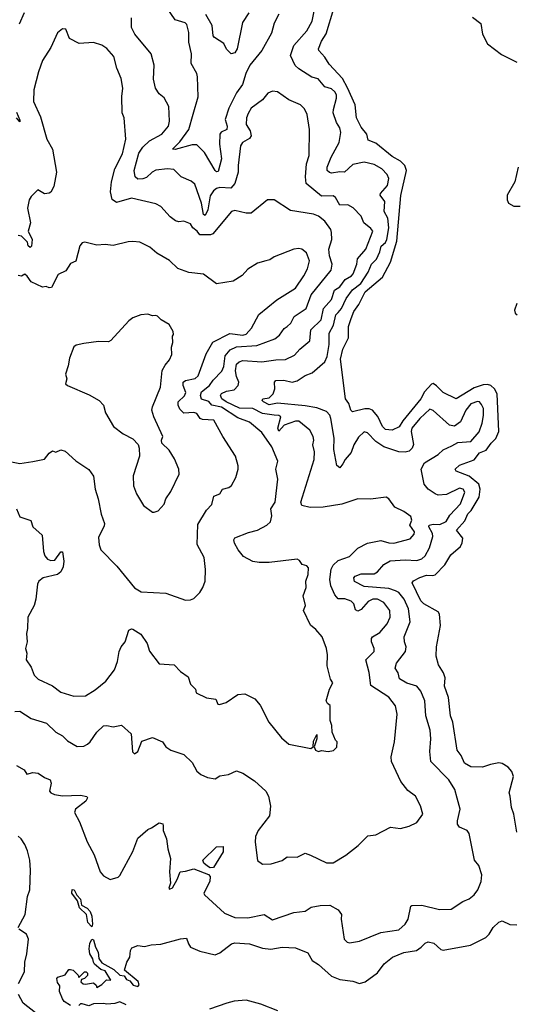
# Model space of a CAD drawing. Extents: x 1268547 to 1425625, y 515768 to 616754.
# Tile 485 of 507: x 1387844 to 1390872, y 598968 to 604963. Entities that reach past the tile are written whole.
import ezdxf

# ---------------------------------------------------------------- set-up
doc = ezdxf.new("R2010")
doc.units = 0

msp = doc.modelspace()

# ---------------------------------------------------------------- linework, layer by layer
at = {"layer": '0CON10XD'}
for points in [[(1387825, 600420.8), (1387872, 600395), (1387888.3, 600368.3), (1387925, 600378.8), (1387956.7, 600375), (1387995, 600349.2), (1388031.2, 600335), (1388037.1, 600315), (1388026, 600265), (1388033.8, 600255), (1388056.7, 600245), (1388106, 600236), (1388215, 600240), (1388253, 600233), (1388257.5, 600225), (1388248.1, 600205), (1388183.8, 600156.2), (1388178.8, 600135), (1388209, 600079), (1388255, 599957.1), (1388298.4, 599878.4), (1388334.6, 599774.6), (1388355, 599750), (1388395, 599727.5), (1388445, 599742.5), (1388455, 599752.5), (1388535, 599898.8), (1388565, 599980), (1388625, 600032.5), (1388647.5, 600042.5), (1388695, 600073.3), (1388716, 600066), (1388720, 600055), (1388718.8, 600025), (1388738.9, 599975), (1388746.7, 599915), (1388763.5, 599855), (1388757.5, 599775), (1388764, 599705), (1388753.3, 599675), (1388758.3, 599668.3), (1388775, 599677.5), (1388805, 599726.7), (1388822.5, 599775), (1388855, 599777.5), (1388905, 599793.2), (1388995, 599758.6), (1389005.4, 599745.4), (1389003.1, 599715), (1388967.5, 599645), (1388970, 599635), (1389092.7, 599522.7), (1389155, 599496.9), (1389235, 599493.5), (1389334.1, 599514.1), (1389385, 599482.9), (1389515, 599527.5), (1389585, 599534.4), (1389621.6, 599558.4), (1389675, 599570), (1389735, 599570.5), (1389785, 599541.9), (1389805.7, 599515), (1389804.4, 599485), (1389822.5, 599365), (1389840, 599345), (1389855, 599342.5), (1389915, 599352.5), (1390045, 599404.4), (1390155, 599421.9), (1390194.4, 599455), (1390212.7, 599485), (1390228.8, 599565), (1390235, 599569.2), (1390295, 599570.6), (1390404.2, 599544.2), (1390475, 599547.5), (1390545, 599592.9), (1390585, 599610.8), (1390615, 599634.2), (1390636.3, 599663.7), (1390658.1, 599715), (1390661.5, 599755), (1390642.4, 599812.4), (1390616, 599845), (1390585, 600007.5), (1390572.5, 600025), (1390525, 600046), (1390513.7, 600063.7), (1390512.5, 600085), (1390528.6, 600155), (1390511.8, 600221.8), (1390495.8, 600275.8), (1390461.2, 600335), (1390350, 600445), (1390343.6, 600506.4), (1390350.5, 600585), (1390347.4, 600637.4), (1390320.9, 600725), (1390313.9, 600815), (1390289.6, 600875), (1390265, 600904.6), (1390205, 600922.7), (1390159.6, 600949.6), (1390151.8, 600985), (1390133.6, 601015), (1390140.4, 601045), (1390196.9, 601115), (1390200.9, 601145), (1390189.5, 601175), (1390188.5, 601205), (1390224.6, 601295.4), (1390214.7, 601375), (1390188.1, 601435), (1390154.5, 601474.5), (1390135, 601485.6), (1390095, 601498.5), (1389945, 601511.8), (1389885, 601542.9), (1389880.3, 601565), (1389889.1, 601575), (1389925, 601587.7), (1390005, 601587.8), (1390025, 601600), (1390065, 601644.5), (1390103.1, 601666.9), (1390195, 601673.5), (1390265, 601669.3), (1390295, 601680), (1390315, 601698.5), (1390343.3, 601746.7), (1390363.2, 601815), (1390361.4, 601835), (1390337.3, 601875), (1390341.1, 601885), (1390365, 601891.2), (1390405, 601890), (1390443, 601907), (1390465.4, 601945), (1390530.3, 602015), (1390557.7, 602085), (1390547.1, 602105), (1390525, 602109.3), (1390445, 602072.1), (1390395, 602068.2), (1390376, 602076), (1390334.7, 602104.7), (1390310.4, 602135), (1390291.9, 602225), (1390311.1, 602265), (1390395.4, 602315), (1390425, 602343.6), (1390478.8, 602368.8), (1390515, 602388.9), (1390594.2, 602395), (1390645, 602452.9), (1390663.9, 602506.1), (1390672.1, 602552.1), (1390671.8, 602595), (1390660.2, 602620.2), (1390646.9, 602635), (1390635, 602638), (1390595, 602623.1), (1390563.3, 602585), (1390530.5, 602515), (1390495, 602487.1), (1390465, 602492.9), (1390365, 602583.5), (1390345, 602592.2), (1390283.9, 602535), (1390233.9, 602475), (1390231.6, 602455), (1390245.3, 602375.3), (1390236.6, 602353.4), (1390217.5, 602335), (1390195, 602328.8), (1390155, 602331.2), (1390065, 602362.2), (1390014.3, 602394.3), (1389965, 602447.5), (1389945, 602454.2), (1389909.1, 602420.9), (1389881.3, 602375), (1389865, 602326.9), (1389828.2, 602285), (1389815, 602258), (1389795, 602234), (1389777.8, 602247.8), (1389760, 602345), (1389762.2, 602415), (1389741.7, 602535), (1389734.8, 602554.8), (1389715, 602577.7), (1389655, 602598.8), (1389585, 602611.1), (1389415, 602627), (1389365, 602618.6), (1389330, 602635), (1389321.5, 602645), (1389327.5, 602655), (1389365, 602659.5), (1389389.5, 602685), (1389398.9, 602715), (1389398.1, 602755), (1389405, 602765.6), (1389455, 602768.2), (1389505, 602756.1), (1389535, 602763.4), (1389585, 602796.5), (1389626.7, 602813.2), (1389705, 602880.4), (1389718.4, 602911.6), (1389730.6, 602985), (1389730.3, 603055), (1389757.6, 603102.4), (1389772.3, 603165), (1389785, 603180.7), (1389805, 603204.1), (1389834.8, 603265), (1389873, 603317), (1389923.9, 603356.1), (1389969, 603425), (1389989.7, 603475), (1390019.8, 603505), (1390040.3, 603549.7), (1390046.9, 603583.1), (1390073.3, 603606.7), (1390082.7, 603625), (1390093.8, 603695), (1390089, 603755), (1390066.2, 603795), (1390069.2, 603855), (1390041.5, 603895), (1390043.6, 603905), (1390086, 603954), (1390094.1, 603995), (1390085, 604020.6), (1390052.5, 604055), (1390005, 604080.3), (1389945, 604094.7), (1389875, 604081.2), (1389825, 604033.5), (1389795, 604037.3), (1389745, 604029.2), (1389732, 604032), (1389718.9, 604045), (1389718.2, 604065), (1389742.1, 604125), (1389792.3, 604215), (1389801.1, 604275), (1389795.6, 604305), (1389776.1, 604336.1), (1389756.2, 604395), (1389756.6, 604416.6), (1389775.9, 604485), (1389774.6, 604505), (1389765, 604523.1), (1389745, 604541.8), (1389705, 604553.5), (1389662.9, 604602.9), (1389625, 604613.6), (1389545, 604663.6), (1389524.4, 604684.4), (1389495.3, 604745), (1389515, 604805.6), (1389595.6, 604894.4), (1389627.1, 604952.9), (1389649.2, 605065)], [(1389424.4, 604995.6), (1389395, 604940.8), (1389378.9, 604881.1), (1389321.1, 604775), (1389248.2, 604685), (1389222.3, 604635), (1389201.7, 604568.3), (1389165, 604516.5), (1389118.5, 604425), (1389096.6, 604355), (1389108.7, 604315), (1389107.9, 604295), (1389072.6, 604277.4), (1389064.2, 604265), (1389062.9, 604205), (1389074.1, 604115.9), (1389055, 604038.9), (1389045, 604035.6), (1389035, 604044.2), (1388971.4, 604155), (1388925, 604200.6), (1388895, 604200.4), (1388791.7, 604171.7), (1388776.2, 604175), (1388821.1, 604218.9), (1388875.2, 604294.8), (1388902.6, 604387.4), (1388932.2, 604492.2), (1388928.9, 604615), (1388924.3, 604635), (1388888.9, 604695), (1388892.3, 604755), (1388876, 604825), (1388875.4, 604885), (1388862.9, 604932.9), (1388852.8, 604942.8), (1388791.2, 604961.2), (1388735, 605045.8)], [(1390875.6, 600015), (1390856, 600125), (1390842, 600165), (1390833.8, 600235), (1390828.8, 600255), (1390854, 600355), (1390844.2, 600384.2), (1390821.2, 600411.2), (1390785, 600433.8), (1390765, 600437.5), (1390715, 600428.6), (1390665, 600411.2), (1390595, 600414.3), (1390556.6, 600436.6), (1390535, 600483.3), (1390510, 600515), (1390484.6, 600685), (1390469.6, 600725), (1390458.2, 600835), (1390434.6, 600905), (1390438.1, 600955), (1390428.6, 600985), (1390397.1, 601035), (1390383.2, 601086.8), (1390384.5, 601145), (1390408.9, 601275), (1390403, 601343), (1390395, 601358), (1390308.1, 601405), (1390290, 601425), (1390236.9, 601533.1), (1390245, 601546.7), (1390283, 601567), (1390325, 601580), (1390362, 601578), (1390376.9, 601583.1), (1390435, 601643.3), (1390472.5, 601705), (1390530.5, 601755), (1390542.4, 601777.6), (1390546.5, 601805), (1390507.1, 601855), (1390558.1, 601911.9), (1390575, 601954.6), (1390596.3, 601973.7), (1390645.2, 602055), (1390651.1, 602105), (1390643, 602135), (1390583.2, 602183.2), (1390504.6, 602214.6), (1390498.8, 602225), (1390525, 602250.5), (1390615, 602282.9), (1390648.1, 602325), (1390687.4, 602342.6), (1390717.5, 602385), (1390747.3, 602412.7), (1390765, 602454.3), (1390754.3, 602684.3), (1390738.5, 602715), (1390716.9, 602735), (1390695, 602741.5), (1390668.9, 602738.9), (1390615, 602720.7), (1390504.7, 602654.7), (1390425, 602693.3), (1390385, 602733.5), (1390365, 602746.7), (1390355, 602744.3), (1390312.7, 602697.3), (1390290, 602655), (1390180.2, 602519.8), (1390157.1, 602482.9), (1390115, 602463.1), (1390075, 602467.3), (1390055.9, 602485), (1390026.5, 602546.5), (1389995, 602586), (1389975, 602592.9), (1389947.6, 602592.4), (1389872.5, 602575), (1389862.9, 602585), (1389851.4, 602625), (1389830.8, 602655), (1389799.2, 602895), (1389813.5, 602956.5), (1389848.5, 603025), (1389848.9, 603095), (1389865.8, 603144.2), (1389881.6, 603185), (1389912.1, 603227.9), (1389950.6, 603305), (1390056.6, 603395), (1390104.6, 603485.4), (1390143.9, 603615), (1390167, 603893), (1390202.5, 604045), (1390191.7, 604075), (1390165, 604101.6), (1390115, 604129), (1390015, 604211.4), (1389968.3, 604228.3), (1389961.2, 604265), (1389925, 604307.5), (1389896.7, 604365), (1389889.3, 604445), (1389843, 604547), (1389811.5, 604605), (1389731.8, 604691.8), (1389705.2, 604735.2), (1389666.9, 604775), (1389665.6, 604785), (1389685, 604832.5), (1389712.8, 604877.2), (1389759.6, 605030.4)], [(1387815, 600751.1), (1387845, 600752.2), (1387915, 600708.5), (1388008.6, 600678.6), (1388065.4, 600625.4), (1388105, 600602.5), (1388135, 600571.4), (1388195, 600537.1), (1388235, 600540), (1388258.5, 600551.5), (1388274.6, 600565.4), (1388315, 600623.8), (1388355, 600663.8), (1388375, 600666.2), (1388415, 600656.7), (1388465, 600667.5), (1388524.2, 600615), (1388531.2, 600505), (1388545, 600492.5), (1388565, 600507.5), (1388589.3, 600570.7), (1388655, 600591.2), (1388715, 600566.2), (1388736.2, 600535), (1388765, 600514), (1388845, 600488), (1388895, 600440), (1388925, 600386.7), (1388947.7, 600367.7), (1388988.3, 600348.3), (1389035, 600340), (1389065, 600359.2), (1389116.4, 600366.4), (1389165, 600390), (1389205, 600375.6), (1389275, 600328.6), (1389344.6, 600264.6), (1389360.9, 600235), (1389372.7, 600175), (1389366.9, 600115), (1389297.1, 600025), (1389280.9, 599989.1), (1389279.2, 599955), (1389295, 599843.3), (1389325, 599820), (1389377.3, 599822.7), (1389445, 599844), (1389475, 599865.6), (1389536.3, 599863.7), (1389585, 599888.1), (1389617.5, 599875), (1389715, 599828.6), (1389755, 599829.4), (1389832, 599875), (1389906.7, 599935), (1389966.4, 599993.6), (1390015, 600000), (1390105, 600046.2), (1390165, 600038.8), (1390217.7, 600052.3), (1390265.9, 600074.1), (1390302, 600125), (1390286.8, 600176.8), (1390256.2, 600235), (1390210, 600270), (1390168.1, 600325), (1390111.1, 600445), (1390108.9, 600475), (1390128.5, 600565), (1390144.3, 600734.3), (1390134.6, 600784.6), (1390095, 600836.9), (1389985, 600908.6), (1389975, 600987.5), (1389953.8, 601065), (1390004.6, 601115), (1390005.5, 601135), (1389989.7, 601175), (1389988.7, 601195), (1389994.8, 601205.2), (1390039.5, 601230.5), (1390084.8, 601285), (1390102.4, 601325), (1390100.8, 601365), (1390065, 601414), (1390025, 601434.3), (1389996.5, 601433.5), (1389969.2, 601420.8), (1389925, 601370.8), (1389905, 601362.2), (1389890.4, 601370.4), (1389881.2, 601405), (1389865, 601423.2), (1389825.7, 601435.7), (1389785, 601436.7), (1389765, 601460.5), (1389740.9, 601515), (1389735.6, 601555), (1389742.6, 601617.4), (1389755, 601641.5), (1389785, 601670), (1389854.3, 601695), (1389905, 601745.7), (1389965, 601775.7), (1390045, 601791.5), (1390095, 601776.8), (1390125.2, 601774.8), (1390225, 601802.3), (1390249, 601831), (1390250.9, 601845), (1390222.5, 601885), (1390233.9, 601915), (1390227.8, 601937.8), (1390185, 601968.6), (1390132, 601995), (1390093.8, 602045), (1390077.5, 602055), (1389983.1, 602043.1), (1389905, 602045.8), (1389807.4, 602012.6), (1389695, 601995.1), (1389615, 601992.9), (1389564.1, 602005), (1389558.6, 602025), (1389639.7, 602285), (1389640.8, 602330.8), (1389630.6, 602375), (1389637.6, 602402.4), (1389633.5, 602425), (1389613.3, 602463.3), (1389545, 602518.5), (1389525, 602518.2), (1389456.9, 602493.1), (1389425, 602456.4), (1389418.9, 602475), (1389436.2, 602545), (1389425, 602552.1), (1389396, 602554), (1389325, 602565.6), (1389265, 602595.7), (1389185, 602598), (1389103.9, 602635), (1389076.7, 602655), (1389068.9, 602675), (1389073.9, 602686.1), (1389105, 602700.7), (1389151.9, 602708.1), (1389175.6, 602735), (1389180, 602755), (1389165, 602790), (1389159.3, 602825), (1389165, 602864.3), (1389181.5, 602878.5), (1389205, 602887.2), (1389320.6, 602879.4), (1389405, 602891.4), (1389465, 602892.7), (1389519.7, 602920.3), (1389552.8, 602957.2), (1389613.1, 603006.9), (1389618.4, 603075), (1389682.7, 603135), (1389695.3, 603205), (1389745, 603259.6), (1389763.4, 603316.6), (1389795, 603336.6), (1389828.7, 603381.3), (1389867.7, 603402.3), (1389876.7, 603415), (1389900.4, 603475), (1389902.6, 603507.4), (1389954.7, 603565), (1389996.6, 603675), (1389985, 603692.3), (1389941.2, 603725), (1389926.6, 603766.6), (1389877.2, 603817.2), (1389845, 603835.6), (1389795, 603832.5), (1389769.9, 603879.9), (1389755, 603890), (1389685, 603888.2), (1389591.3, 603965), (1389586.8, 604005), (1389592.5, 604085), (1389608.8, 604135), (1389611.1, 604295), (1389596.1, 604386.1), (1389580.2, 604420.2), (1389556, 604445), (1389485, 604474.3), (1389415, 604523.1), (1389385, 604527.5), (1389356.2, 604515), (1389324.6, 604475.4), (1389255, 604424), (1389237.8, 604392.2), (1389227.1, 604365), (1389224.4, 604325), (1389248.5, 604285), (1389254.5, 604255), (1389245, 604238.9), (1389202.2, 604215), (1389190.9, 604195), (1389175.3, 604075.3), (1389176.2, 604035), (1389155.5, 603964.5), (1389132.1, 603937.9), (1389065, 603940), (1389044.9, 603935.1), (1389025, 603921.3), (1389005, 603890.8), (1388991.4, 603805), (1388975, 603769.6), (1388965, 603776), (1388952.4, 603845), (1388911.5, 603961.5), (1388888.9, 603978.9), (1388828.9, 604005), (1388785, 604050), (1388745, 604053.8), (1388675, 604046.4), (1388652.1, 604035), (1388617.8, 604002.2), (1388595, 603993.4), (1388565, 603992.6), (1388547.5, 604005), (1388542.4, 604045), (1388570.8, 604149.2), (1388595, 604186.2), (1388635.2, 604224.8), (1388710, 604265), (1388752.1, 604315), (1388758.5, 604345), (1388753.6, 604435), (1388726.1, 604486.1), (1388695, 604511.4), (1388671.5, 604545), (1388660.6, 604600.6), (1388664.4, 604685), (1388646.7, 604755), (1388545.4, 604875.4), (1388526.9, 604915), (1388526.8, 604973.2)], [(1387872.5, 605005), (1387841.5, 604935)], [(1389242, 605005), (1389202.1, 604945), (1389169.4, 604785), (1389155, 604760), (1389133.9, 604753.9), (1389105, 604782.5), (1389088.3, 604818.3), (1389032, 604855), (1389024.5, 604865), (1389018, 604928), (1388978.2, 604995)], [(1390605, 604978.8), (1390655, 604940), (1390665.6, 604875), (1390695, 604816), (1390780.6, 604750.6), (1390874.2, 604705)], [(1388109, 601631), (1388095, 601601.5), (1388075, 601584.2), (1387986.7, 601563.3), (1387961.8, 601545), (1387952.1, 601525), (1387943.1, 601435), (1387932.9, 601395), (1387893.9, 601323.9), (1387892.9, 601255), (1387885.6, 601225), (1387890, 601175), (1387880.6, 601135), (1387888.9, 601105), (1387884.2, 601064.2), (1387915, 601020), (1387932.2, 600972.2), (1387956.6, 600946.6), (1388045, 600906), (1388095, 600867.5), (1388175, 600843.5), (1388245, 600845.7), (1388305, 600883.1), (1388368.6, 600935), (1388421.4, 601005), (1388440.6, 601055), (1388450.6, 601115), (1388463.1, 601145), (1388486.9, 601175), (1388510, 601245), (1388525, 601253.3), (1388535, 601251.2), (1388582, 601222), (1388621.4, 601165), (1388635, 601118.8), (1388695, 601040), (1388786.2, 601035), (1388824.4, 600994.4), (1388872.3, 600962.3), (1388886.4, 600916.4), (1388916.1, 600886.1), (1388920, 600865), (1388983, 600833), (1389040, 600825), (1389052.5, 600795), (1389062.3, 600792.3), (1389103.3, 600805), (1389175, 600853.8), (1389217.5, 600857.5), (1389276.9, 600826.9), (1389309.7, 600789.7), (1389364, 600685), (1389439.4, 600589.4), (1389485, 600552), (1389620, 600525), (1389632.5, 600535), (1389635, 600570), (1389655, 600610), (1389656.2, 600585), (1389640, 600535), (1389647.5, 600515), (1389665, 600506.7), (1389685, 600512.5), (1389725, 600507.5), (1389757, 600513), (1389777, 600533), (1389780, 600565), (1389770, 600575), (1389750, 600625), (1389748, 600665), (1389736, 600695), (1389735.9, 600715.9), (1389736.1, 600786.1), (1389720, 600800), (1389713.3, 600815), (1389733.6, 600886.4), (1389752.5, 600925), (1389738, 600948), (1389718.7, 601028.7), (1389720, 601095), (1389714.3, 601134.3), (1389688.9, 601205), (1389650.4, 601250.4), (1389616.4, 601276.4), (1389574.3, 601365), (1389586, 601395), (1389571.4, 601455), (1389591.4, 601505), (1389589.4, 601545), (1389602.5, 601585), (1389604, 601625), (1389595, 601638), (1389565.9, 601645.9), (1389550, 601670), (1389535, 601677.5), (1389365, 601657.5), (1389305, 601656.9), (1389265, 601663.5), (1389208.6, 601695), (1389175.6, 601735), (1389153.1, 601775), (1389148.8, 601795), (1389155, 601808.8), (1389238.7, 601841.3), (1389293.3, 601855), (1389351.2, 601885), (1389373.8, 601905), (1389380.8, 601940.8), (1389375.8, 601985), (1389401.4, 602025), (1389418.1, 602165), (1389406.2, 602225), (1389417.5, 602275), (1389382.1, 602362.1), (1389319.6, 602449.6), (1389245, 602513.1), (1389175, 602538.1), (1389075, 602604.1), (1389015.5, 602615), (1388997.9, 602637.9), (1388951.8, 602651.8), (1388946, 602675), (1388953, 602697), (1389000.8, 602735), (1389022.8, 602767.2), (1389077.2, 602822.8), (1389089.2, 602850.8), (1389097.6, 602915), (1389126.6, 602953.4), (1389165, 602971), (1389290.2, 602979.8), (1389400.5, 603019.5), (1389428.5, 603041.5), (1389457.4, 603082.6), (1389475, 603094.7), (1389497.9, 603115), (1389517.7, 603155), (1389590.8, 603205), (1389622.1, 603287.9), (1389742.2, 603437.8), (1389748.4, 603475), (1389733.1, 603525), (1389728.9, 603565), (1389746.1, 603625), (1389746, 603666), (1389740.5, 603685), (1389705.3, 603735.3), (1389665, 603765.5), (1389635, 603777.9), (1389495, 603801.5), (1389395.9, 603865.9), (1389355, 603866.7), (1389255, 603784), (1389225, 603784), (1389155, 603800), (1389135, 603795.8), (1389021.1, 603658.9), (1389007.7, 603652.3), (1388942.6, 603652.6), (1388926, 603676), (1388900, 603695), (1388885, 603720), (1388845, 603736.2), (1388815, 603732.5), (1388795, 603738.1), (1388762.2, 603762.2), (1388704.4, 603825), (1388675, 603842.3), (1388525, 603875.3), (1388435, 603849.4), (1388408.5, 603868.5), (1388397.3, 603915), (1388403.2, 603975), (1388424.7, 604055.3), (1388472.1, 604145), (1388490.9, 604235), (1388480.8, 604365), (1388470, 604395), (1388467.5, 604495), (1388473.5, 604545), (1388462.2, 604605), (1388437.1, 604667.1), (1388418.8, 604738.8), (1388375, 604786.9), (1388345, 604806.9), (1388295, 604823.5), (1388207.9, 604817.9), (1388148.6, 604848.6), (1388125, 604906), (1388105, 604906.7), (1388075, 604882.5), (1388035, 604793.3), (1387983.8, 604715), (1387959.2, 604645), (1387931.5, 604535), (1387928.2, 604465), (1387971.8, 604371.8), (1388010.7, 604235), (1388044.6, 604175), (1388068.7, 604035), (1388052.9, 603947.1), (1388035, 603913.3), (1388025, 603906.2), (1387995, 603902.5), (1387955, 603926.7), (1387915, 603886), (1387903.1, 603865), (1387893.1, 603815), (1387909.4, 603725), (1387896.1, 603675), (1387919.7, 603625), (1387915.8, 603584.2), (1387909.2, 603575), (1387896.1, 603585), (1387891.4, 603608.6), (1387855, 603644.3), (1387835, 603648.6)], [(1387825, 604399.2), (1387845, 604350), (1387845, 604340), (1387824.4, 604365)], [(1390882.5, 604065), (1390863.1, 603975), (1390815.6, 603895), (1390815.6, 603865.6), (1390824, 603845), (1390857, 603827), (1390895, 603826.9)], [(1387785, 602272.9), (1387845, 602260.8), (1387925, 602272), (1387995, 602286), (1388025, 602323.3), (1388045, 602337.5), (1388065, 602330), (1388095, 602343.3), (1388122.5, 602335), (1388186, 602276), (1388265, 602223.8), (1388293.9, 602183.9), (1388304.5, 602105), (1388323.3, 602045), (1388341.7, 601951.7), (1388361.1, 601895), (1388359.4, 601880.6), (1388325, 601810), (1388328.1, 601765), (1388340, 601735), (1388435.7, 601635), (1388545, 601502.5), (1388585, 601478.6), (1388735, 601471.4), (1388855, 601429.2), (1388885, 601430.8), (1388905, 601439.2), (1388942.5, 601475), (1388960.8, 601505), (1388974.2, 601545), (1388977.1, 601615), (1388968, 601688), (1388926.7, 601766.7), (1388930.2, 601889.8), (1388983.1, 601976.9), (1389015, 602011.2), (1389027.5, 602062.5), (1389063.4, 602076.6), (1389081.2, 602105), (1389118.8, 602115), (1389135, 602126), (1389162.9, 602175), (1389175.6, 602225), (1389176.4, 602246.4), (1389159.2, 602305), (1389082.2, 602425), (1389028, 602525), (1388957.8, 602527.8), (1388945.3, 602535.3), (1388924, 602565), (1388905, 602570), (1388845, 602566.6), (1388820.7, 602590.7), (1388810.8, 602615), (1388811.2, 602635), (1388848.2, 602671.8), (1388856.5, 602693.5), (1388840.3, 602735), (1388840, 602755), (1388855, 602766.4), (1388915, 602778), (1388932, 602795), (1388981.5, 602928.5), (1389021.4, 602998.6), (1389125, 603052.4), (1389205, 603041), (1389225, 603048.7), (1389256.7, 603085), (1389302, 603168), (1389412.4, 603257.6), (1389525, 603328.5), (1389577.3, 603402.7), (1389598.2, 603445), (1389610, 603495), (1389592.4, 603542.4), (1389565, 603565.6), (1389545, 603570), (1389515.5, 603564.5), (1389395, 603519.2), (1389369.1, 603500.9), (1389345.7, 603494.3), (1389295, 603480), (1389235, 603444), (1389200, 603405), (1389145, 603370), (1389045, 603354), (1388965, 603412.9), (1388875, 603423.8), (1388807.9, 603447.9), (1388756.9, 603496.9), (1388681.1, 603541.1), (1388637, 603577), (1388577.2, 603607.2), (1388535, 603612.9), (1388505, 603610), (1388415, 603587.1), (1388365, 603592.9), (1388315, 603590), (1388241.7, 603608.3), (1388225, 603604), (1388210.6, 603585), (1388187.3, 603492.7), (1388155, 603477.5), (1388126.5, 603433.5), (1388078.1, 603411.9), (1388038.8, 603331.2), (1388025, 603330), (1388005, 603338.8), (1387983.6, 603333.6), (1387915, 603365.8), (1387890.9, 603400.9), (1387875, 603413.1), (1387855, 603400.8), (1387835, 603404.4)], [(1390874.3, 603235), (1390860, 603195), (1390865, 603176.2), (1390875.8, 603165)], [(1388665, 601963.8), (1388687.9, 601972.1), (1388725, 602013.3), (1388735.6, 602045), (1388765, 602090), (1388817.1, 602195), (1388813.6, 602225), (1388787.9, 602287.9), (1388755, 602340.8), (1388710, 602385), (1388708.3, 602401.7), (1388716, 602425), (1388661.2, 602545), (1388650.8, 602585), (1388653.1, 602605), (1388703.3, 602725), (1388712.4, 602827.6), (1388730.2, 602859.8), (1388758.2, 602891.8), (1388771.8, 602925), (1388770.3, 602969.7), (1388777.5, 602997.5), (1388776.7, 603035), (1388782.5, 603045), (1388780, 603065), (1388755, 603106.7), (1388705.9, 603135.9), (1388685, 603157.5), (1388675, 603162.5), (1388655, 603158.8), (1388625, 603170), (1388583.9, 603166.1), (1388535, 603146.7), (1388510.5, 603129.5), (1388400.5, 603009.5), (1388385, 603002), (1388325, 603004.2), (1388235, 602991.1), (1388189.4, 602980.6), (1388175, 602971.2), (1388147.7, 602902.3), (1388140, 602855), (1388123.3, 602805), (1388132.5, 602775), (1388123.3, 602745), (1388135, 602734.4), (1388268.1, 602678.1), (1388328, 602645), (1388355.5, 602615.5), (1388368.3, 602568.3), (1388416.7, 602485), (1388475, 602441.2), (1388535, 602410), (1388566.1, 602376.1), (1388573.6, 602353.6), (1388574, 602305), (1388535.7, 602185), (1388539.2, 602125), (1388556.6, 602076.6), (1388598.8, 602005), (1388653.9, 601963.9), (1388665, 601963.8)], [(1387825.4, 601985), (1387845, 601935.6), (1387913.1, 601913.1), (1387925.3, 601875.3), (1387981.5, 601825), (1387988.8, 601725), (1387998.7, 601698.7), (1388015, 601678.2), (1388035, 601668.9), (1388058.5, 601671.5), (1388095, 601723.3), (1388105, 601722.5), (1388113.8, 601665), (1388109, 601631)], [(1387835.7, 599435), (1387876.9, 599515), (1387891.7, 599625), (1387907, 599665), (1387911.4, 599785), (1387907.3, 599845), (1387892.5, 599902.5), (1387875, 599941.5), (1387853.9, 599975), (1387835, 599990.9)], [(1389005, 599799.5), (1388989.3, 599809.3), (1388967.4, 599827.4), (1388961.1, 599845), (1389045, 599925.8), (1389085, 599928.8), (1389084.4, 599895), (1389025, 599801.5), (1389005, 599799.5)], [(1388285, 599440), (1388259.1, 599465), (1388250.9, 599515), (1388210, 599555), (1388197.7, 599597.7), (1388162.9, 599645), (1388165, 599667.1), (1388177.1, 599665), (1388192, 599632), (1388215, 599608.6), (1388221.2, 599571.2), (1388255, 599553.2), (1388275, 599533.6), (1388285.2, 599505), (1388289.1, 599455), (1388285, 599440)], [(1388155, 598960), (1388116.2, 598985), (1388105, 599000), (1388086.2, 599045), (1388090, 599080), (1388075, 599100), (1388071.2, 599125), (1388076.4, 599133.6), (1388122.3, 599147.7), (1388145, 599180), (1388155, 599180), (1388170, 599175), (1388200, 599145), (1388205, 599130), (1388240, 599165), (1388250, 599165), (1388257, 599157), (1388257, 599143), (1388240, 599125), (1388221.7, 599118.3), (1388217.5, 599105), (1388232.3, 599092.3), (1388245, 599090), (1388295, 599097.5), (1388310, 599085), (1388315, 599070), (1388345, 599087.5), (1388373, 599117), (1388400, 599115), (1388365, 599170.6), (1388339.4, 599179.4), (1388301.1, 599211.1), (1388293.8, 599223.8), (1388291.2, 599245), (1388272.2, 599275), (1388268.7, 599305), (1388271.6, 599338.4), (1388285, 599364.2), (1388295, 599360), (1388307, 599315), (1388323.5, 599285), (1388326.7, 599246.7), (1388345, 599220), (1388418.7, 599178.7), (1388455, 599144.3), (1388480.7, 599140.7), (1388495, 599118.8), (1388515, 599110), (1388536, 599085), (1388563.6, 599076.4), (1388573, 599087), (1388566.4, 599106.4), (1388482.5, 599175), (1388497.5, 599225), (1388516.2, 599255), (1388520, 599295), (1388527.9, 599312.1), (1388565, 599326), (1388605, 599318.8), (1388645, 599330), (1388705, 599333.3), (1388825, 599365.7), (1388860.7, 599370.7), (1388872.5, 599335), (1388886.4, 599316.4), (1388941.5, 599291.5), (1389035, 599268.6), (1389065, 599280.5), (1389135, 599335.6), (1389155, 599342.9), (1389245.3, 599335.3), (1389325, 599310.3), (1389375, 599303.4), (1389445, 599316.2), (1389525, 599311.9), (1389601.2, 599281.2), (1389626.9, 599235), (1389665, 599210.4), (1389745, 599138.9), (1389795, 599117.9), (1389875, 599108.2), (1389915, 599094.5), (1389950, 599105), (1390025, 599158.9), (1390066.3, 599213.6), (1390117.1, 599255), (1390186, 599284), (1390263.8, 599295), (1390292.5, 599315), (1390315, 599339.2), (1390335, 599347.8), (1390368.9, 599338.9), (1390411.8, 599301.8), (1390425, 599297.3), (1390592.4, 599327.6), (1390685, 599374.2), (1390705.6, 599395), (1390729.4, 599435), (1390765, 599468.1), (1390785, 599475.8), (1390833, 599453), (1390875, 599450.6)], [(1387837.2, 599095), (1387874, 599165), (1387876.6, 599225), (1387888.2, 599275), (1387897.5, 599365), (1387885.8, 599395), (1387840, 599425)], [(1387940.5, 598915), (1387865.3, 598975), (1387836.8, 599026.8)], [(1388492.5, 598965), (1388455, 598982.5), (1388425, 598972.5), (1388375, 598967.5), (1388355, 598972.5), (1388295, 598970), (1388265, 598958.8), (1388225, 598970), (1388215, 598970), (1388205, 598960)], [(1389417.4, 598927.4), (1389315, 598968.5), (1389225, 598993.6), (1389152.7, 598987.3), (1389107.1, 598975), (1389001.5, 598938.5)]]:
    msp.add_lwpolyline(points, dxfattribs=at)

doc.saveas('drawing.dxf')
